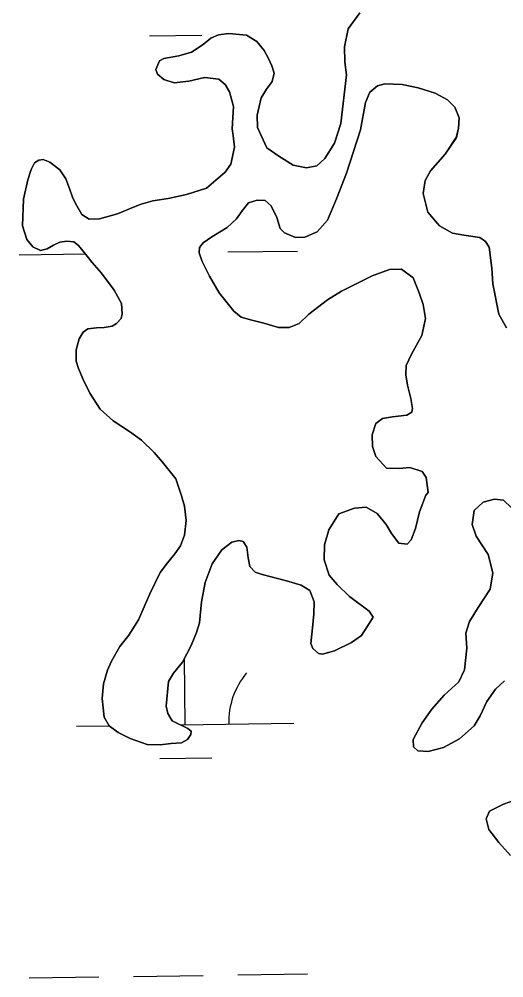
# Model space of a CAD drawing. Extents: x 3767014 to 3805179, y 361544 to 387384.
# Drawn here: x 3780616.8 to 3780839.8, y 369028.8 to 369469.9 of the extents above; entities that cross this region are included whole.
import ezdxf

# ---------------------------------------------------------------- set-up
doc = ezdxf.new("R2010")
doc.units = 0
doc.layers.add('V-TOPO-SHOR', color=7, linetype='Continuous')
doc.layers.add('V-WETL-SWMP', color=7, linetype='Continuous')

msp = doc.modelspace()

# ---------------------------------------------------------------- linework, layer by layer
at = {"layer": 'V-TOPO-SHOR'}
for points in [[(3780632.631, 369365.994), (3780629.655, 369364.266), (3780626.657, 369363.51), (3780623.11, 369365.175), (3780620.302, 369368.513), (3780618.395, 369374.795), (3780618.87, 369387.072), (3780620.791, 369395.979), (3780622.327, 369400.788), (3780623.812, 369403.745), (3780625.922, 369405.064), (3780627.863, 369405.306), (3780631.009, 369404.118), (3780635.475, 369400.626), (3780638.306, 369396.411), (3780639.973, 369391.975), (3780641.433, 369388.019), (3780642.77, 369385.133), (3780645.72, 369380.046), (3780649.082, 369377.887), (3780653.85, 369378.006), (3780662.067, 369380.351), (3780669.487, 369383.456), (3780672.96, 369384.805), (3780678.375, 369386.302), (3780685.354, 369387.449), (3780693.782, 369389.215), (3780703.053, 369392.17), (3780711.632, 369399.586), (3780714.172, 369403.252), (3780715.831, 369410.983), (3780715.208, 369416.418), (3780714.745, 369419.427), (3780715.366, 369429.761), (3780713.641, 369436.534), (3780711.612, 369439.89), (3780708.73, 369442.254), (3780702.091, 369443.063), (3780694.829, 369441.422), (3780688.132, 369440.576), (3780683.321, 369442.211), (3780680.437, 369444.67), (3780679.702, 369446.794), (3780681.455, 369450.73), (3780683.376, 369451.752), (3780690.354, 369453.094), (3780696.156, 369454.695), (3780701.519, 369458.236), (3780704.952, 369461.243), (3780708.517, 369462.693), (3780713.273, 369463.297), (3780721.373, 369462.525), (3780726.114, 369459.719), (3780729.528, 369455.521), (3780731.566, 369451.871), (3780733.112, 369448.406), (3780734.169, 369445.023), (3780733.19, 369441.299), (3780730.648, 369437.732), (3780728.121, 369433.679), (3780726.271, 369425.747), (3780726.411, 369420.102), (3780730.828, 369410.77), (3780736.28, 369406.815), (3780742.903, 369402.793), (3780748.972, 369401.482), (3780753.719, 369402.377), (3780757.432, 369405.779), (3780761.833, 369412.898), (3780764.821, 369421.927), (3780767.385, 369444.285), (3780766.656, 369450.11), (3780766.482, 369457.212), (3780768.223, 369465.529), (3780773.595, 369472.771)], [(3780834.795, 369348.107), (3780834.228, 369355.3), (3780833.013, 369365.003), (3780831.293, 369367.688), (3780828.815, 369369.476), (3780821.391, 369370.461), (3780816.205, 369371.501), (3780810.186, 369374.76), (3780804.773, 369381.051), (3780802.615, 369389.663), (3780803.534, 369395.721), (3780806.053, 369400.165), (3780812.779, 369407.731), (3780817.942, 369415.451), (3780818.909, 369419.758), (3780819.179, 369424.536), (3780817.307, 369429.357), (3780813.813, 369432.874), (3780808.191, 369435.85), (3780800.44, 369438.289), (3780793.1, 369439.86), (3780785.01, 369440.146), (3780781.625, 369439.282), (3780778.096, 369436.276), (3780776.169, 369431.555), (3780773.853, 369418.939), (3780767.432, 369399.016), (3780762.759, 369387.22), (3780758.716, 369377.482), (3780753.883, 369372.104), (3780748.298, 369369.63), (3780743.919, 369369.521), (3780738.904, 369371.538), (3780736.905, 369373.631), (3780735.322, 369378.655), (3780732.753, 369384.043), (3780730.066, 369386.411), (3780726.263, 369386.708), (3780722.305, 369385.344), (3780719.378, 369381.67), (3780716.74, 369378.098), (3780712.46, 369374.002), (3780705.458, 369369.74), (3780701.534, 369367.014), (3780699.834, 369364.927), (3780699.602, 369362.392), (3780700.966, 369358.433), (3780704.446, 369351.607), (3780708.818, 369344.023), (3780715.552, 369335.524), (3780718.929, 369332.786), (3780723.832, 369331.348), (3780729.319, 369330.023), (3780736.083, 369328.049), (3780741.048, 369328.074), (3780745.58, 369329.841), (3780750.147, 369334.14), (3780758.648, 369340.775), (3780765.167, 369344.83), (3780779.208, 369351.896), (3780787.218, 369354.722), (3780792.764, 369354.859), (3780798.119, 369350.903), (3780800.917, 369344.058), (3780802.705, 369338.651), (3780803.739, 369332.251), (3780802.082, 369324.422), (3780797.331, 369315.835), (3780794.929, 369310.614), (3780794.644, 369306.326), (3780795.541, 369301.577), (3780796.958, 369295.381), (3780797.757, 369290.726), (3780797.405, 369289.162), (3780795.201, 369287.742), (3780788.598, 369286.997), (3780783.947, 369286.104), (3780780.986, 369283.888), (3780779.263, 369278.684), (3780779.399, 369273.236), (3780780.969, 369268.7), (3780785.872, 369263.369), (3780791.619, 369263.22), (3780796.575, 369263.633), (3780802.269, 369261.729), (3780804.087, 369259.048), (3780805.04, 369252.062), (3780803.897, 369250.962), (3780800.974, 369243.2), (3780799.119, 369235.559), (3780797.106, 369230.351), (3780795.303, 369228.358), (3780791.494, 369228.85), (3780788.174, 369233.245), (3780785.639, 369237.37), (3780781.522, 369242.426), (3780776.482, 369245.418), (3780771.041, 369244.992), (3780763.903, 369242.285), (3780759.314, 369234.967), (3780757.344, 369228.006)], [(3780757.344, 369228.006), (3780757.123, 369221.184), (3780759.439, 369214.135), (3780763.049, 369209.845), (3780768.833, 369204.34), (3780777.863, 369197.456), (3780779.681, 369194.775), (3780774.242, 369186.364), (3780769.65, 369183.038), (3780761.956, 369179.247), (3780756.346, 369177.744), (3780754.489, 369178.088), (3780751.9, 369180.362), (3780751.065, 369182.678), (3780751.765, 369189.803), (3780752.381, 369196.34), (3780752.537, 369201.892), (3780750.561, 369207.004), (3780746.508, 369209.531), (3780739.741, 369211.508), (3780728.569, 369214.444), (3780725.43, 369215.438), (3780722.933, 369218.004), (3780722.151, 369222.073), (3780721.641, 369226.929), (3780719.822, 369229.61), (3780717.864, 369230.048), (3780714.672, 369229.288), (3780710.084, 369225.768), (3780705.671, 369219.233), (3780702.472, 369210.78), (3780700.649, 369201.78), (3780699.815, 369192.217), (3780698.367, 369187.704), (3780695.885, 369181.801), (3780691.99, 369174.015), (3780687.831, 369168.946), (3780685.59, 369165.094), (3780684.406, 369153.869), (3780685.268, 369150.483), (3780687.204, 369147.026), (3780694.493, 369143.604), (3780695.887, 369142.275), (3780695.732, 369140.714), (3780694.231, 369138.437), (3780691.445, 369136.907), (3780686.778, 369136.696), (3780681.732, 369135.988), (3780675.69, 369136.227), (3780667.834, 369138.953), (3780662.317, 369141.64), (3780658.247, 369144.753), (3780656.007, 369148.788), (3780655.015, 369157.33), (3780655.63, 369164.062), (3780657.42, 369170.435), (3780659.361, 369174.572), (3780663.089, 369181.283), (3780667.246, 369186.448), (3780671.746, 369193.473), (3780674.324, 369199.473), (3780676.999, 369205.478), (3780681.719, 369215.331), (3780685.017, 369219.794), (3780688.519, 369223.871), (3780691.054, 369227.633), (3780692.883, 369232.45), (3780693.589, 369239.283), (3780692.942, 369245.789), (3780691.56, 369250.524), (3780688.832, 369258.442), (3780682.803, 369266.081), (3780678.995, 369270.465), (3780673.107, 369276.257), (3780667.559, 369280.21), (3780660.135, 369285.088), (3780654.063, 369290.489), (3780649.406, 369297.773), (3780646.232, 369304.12), (3780644.063, 369309.13), (3780643.1, 369312.609), (3780643.071, 369317.768), (3780644.405, 369322.863), (3780646.277, 369325.927), (3780648.478, 369327.443), (3780652.457, 369327.93), (3780655.962, 369328.016), (3780659.546, 369328.69), (3780661.659, 369329.812), (3780663.744, 369332.2), (3780664.274, 369334.357), (3780663.865, 369339.116), (3780660.6, 369345.168), (3780654.757, 369353.104), (3780650.45, 369357.964), (3780647.534, 369361.689), (3780644.124, 369365.792), (3780641.943, 369367.391), (3780638.719, 369367.801), (3780635.518, 369367.332), (3780632.631, 369365.994)], [(3780841.037, 369327.916), (3780837.474, 369334.252), (3780834.795, 369348.107)], [(3780840.083, 369165.501), (3780835.895, 369161.602), (3780832.042, 369155.958), (3780828.897, 369149.357), (3780826.185, 369144.81), (3780819.324, 369138.801), (3780812.025, 369134.726), (3780805.058, 369132.995), (3780800.184, 369133.266), (3780798.287, 369135.166), (3780798.011, 369138.47), (3780802.201, 369146.166), (3780806.621, 369152.507), (3780812.402, 369158.88), (3780819.064, 369165.079), (3780821.753, 369170.5), (3780822.773, 369180.458), (3780822.308, 369187.456), (3780824.027, 369192.754), (3780827.959, 369199.181), (3780833.49, 369207.688), (3780834.768, 369215.12), (3780832.614, 369223.535), (3780827.047, 369232.063), (3780825.165, 369237.372), (3780826.171, 369243.919), (3780830.267, 369247.624), (3780835.489, 369249.017), (3780839.686, 369248.634), (3780843.376, 369245.025)], [(3780842.848, 369085.058), (3780837.443, 369091.056), (3780832.913, 369097.08), (3780831.625, 369101.915), (3780833.189, 369105.554), (3780839.634, 369108.733), (3780847.454, 369111.457)]]:
    msp.add_lwpolyline(points, dxfattribs=at)
at = {"layer": 'V-WETL-SWMP'}
for p, q in [((3780676.849, 369462.301), (3780700.847, 369462.634)), ((3780616.836, 369361.457), (3780647.375, 369361.881)), ((3780712.826, 369362.79), (3780744.823, 369363.234)), ((3780693.254, 369145.254), (3780692.831, 369175.697)), ((3780643.259, 369144.56), (3780658.24, 369144.768)), ((3780691.043, 369145.223), (3780743.249, 369145.949)), ((3780681.47, 369129.658), (3780705.467, 369129.991)), ((3780621.457, 369028.814), (3780653.453, 369029.258)), ((3780669.452, 369029.48), (3780701.449, 369029.925)), ((3780717.447, 369030.147), (3780749.444, 369030.592))]:
    msp.add_line(p, q, dxfattribs=at)
for points in [[(3780773.594, 369472.77), (3780768.223, 369465.53), (3780766.482, 369457.212), (3780766.657, 369450.109), (3780767.385, 369444.286), (3780764.822, 369421.928), (3780761.832, 369412.898), (3780757.432, 369405.779), (3780753.719, 369402.378), (3780748.971, 369401.482), (3780742.903, 369402.792), (3780736.28, 369406.815), (3780730.828, 369410.769), (3780726.411, 369420.103), (3780726.272, 369425.747), (3780728.121, 369433.678), (3780730.649, 369437.732), (3780733.19, 369441.3), (3780734.169, 369445.023), (3780733.111, 369448.405), (3780731.565, 369451.871), (3780729.528, 369455.521), (3780726.114, 369459.72), (3780721.372, 369462.524), (3780713.273, 369463.297), (3780708.517, 369462.693), (3780704.951, 369461.242), (3780701.52, 369458.236), (3780696.156, 369454.696), (3780690.354, 369453.093), (3780683.377, 369451.752), (3780681.455, 369450.731), (3780679.703, 369446.794), (3780680.437, 369444.67), (3780683.321, 369442.21), (3780688.132, 369440.576), (3780694.828, 369441.423), (3780702.09, 369443.063), (3780708.73, 369442.253), (3780711.611, 369439.891), (3780713.641, 369436.533), (3780715.366, 369429.761), (3780714.745, 369419.426), (3780715.209, 369416.419), (3780715.83, 369410.983), (3780714.171, 369403.251), (3780711.633, 369399.586), (3780703.054, 369392.17), (3780693.781, 369389.215), (3780685.355, 369387.449), (3780678.374, 369386.303), (3780672.959, 369384.806), (3780669.487, 369383.455), (3780662.067, 369380.351), (3780653.85, 369378.006), (3780649.083, 369377.888), (3780645.719, 369380.045), (3780642.77, 369385.132), (3780641.433, 369388.019), (3780639.973, 369391.975), (3780638.305, 369396.412), (3780635.475, 369400.626), (3780631.008, 369404.118), (3780627.863, 369405.305), (3780625.922, 369405.063), (3780623.813, 369403.745), (3780622.328, 369400.788), (3780620.792, 369395.979), (3780618.87, 369387.073), (3780618.395, 369374.794), (3780620.302, 369368.513), (3780623.11, 369365.175), (3780626.656, 369363.51), (3780629.656, 369364.266), (3780632.631, 369365.994), (3780635.519, 369367.331), (3780638.72, 369367.8), (3780641.943, 369367.392)], [(3780771.041, 369244.992), (3780776.483, 369245.418), (3780781.522, 369242.427), (3780785.638, 369237.369), (3780788.174, 369233.245), (3780791.495, 369228.849), (3780795.304, 369228.359), (3780797.105, 369230.351), (3780799.118, 369235.56), (3780800.974, 369243.2), (3780803.897, 369250.963), (3780805.039, 369252.062), (3780804.087, 369259.048), (3780802.269, 369261.729), (3780796.575, 369263.633), (3780791.62, 369263.219), (3780785.872, 369263.369), (3780780.97, 369268.7), (3780779.398, 369273.237), (3780779.263, 369278.685), (3780780.985, 369283.888), (3780783.948, 369286.103), (3780788.599, 369286.996), (3780795.201, 369287.743), (3780797.405, 369289.161), (3780797.756, 369290.727), (3780796.959, 369295.381), (3780795.541, 369301.576), (3780794.644, 369306.325), (3780794.928, 369310.615), (3780797.33, 369315.834), (3780802.083, 369324.422), (3780803.74, 369332.251), (3780802.705, 369338.651), (3780800.917, 369344.059), (3780798.119, 369350.902), (3780792.764, 369354.859), (3780787.218, 369354.722), (3780779.208, 369351.895), (3780765.168, 369344.831), (3780758.648, 369340.776), (3780750.147, 369334.14), (3780745.58, 369329.841), (3780741.048, 369328.074), (3780736.084, 369328.049), (3780729.318, 369330.024), (3780723.833, 369331.349), (3780718.93, 369332.785), (3780715.552, 369335.525), (3780708.819, 369344.024), (3780704.446, 369351.607), (3780700.967, 369358.433), (3780699.603, 369362.391), (3780699.833, 369364.928), (3780701.534, 369367.014), (3780705.458, 369369.74), (3780712.46, 369374.002), (3780716.74, 369378.099), (3780719.377, 369381.669), (3780722.305, 369385.343), (3780726.263, 369386.707), (3780730.067, 369386.411), (3780732.754, 369384.044), (3780735.321, 369378.655), (3780736.905, 369373.632), (3780738.904, 369371.539), (3780743.919, 369369.521), (3780748.297, 369369.63), (3780753.883, 369372.104), (3780758.715, 369377.481), (3780762.758, 369387.219), (3780767.432, 369399.017), (3780773.852, 369418.939), (3780776.169, 369431.555), (3780778.097, 369436.275), (3780781.625, 369439.283), (3780785.011, 369440.146), (3780793.099, 369439.859), (3780800.439, 369438.288), (3780808.191, 369435.85), (3780813.814, 369432.874), (3780817.308, 369429.358), (3780819.179, 369424.536), (3780818.908, 369419.759), (3780817.943, 369415.452), (3780812.779, 369407.73), (3780806.054, 369400.165), (3780803.535, 369395.722), (3780802.614, 369389.663), (3780804.774, 369381.052), (3780810.186, 369374.76), (3780816.205, 369371.501), (3780821.391, 369370.461), (3780828.814, 369369.476), (3780831.292, 369367.688), (3780833.014, 369365.004), (3780834.227, 369355.299), (3780834.794, 369348.108), (3780837.473, 369334.253), (3780841.037, 369327.915)], [(3780641.943, 369367.392), (3780644.124, 369365.791), (3780647.535, 369361.689), (3780650.451, 369357.964), (3780654.757, 369353.105), (3780660.6, 369345.169), (3780663.865, 369339.116), (3780664.274, 369334.356), (3780663.743, 369332.201), (3780661.66, 369329.813), (3780659.546, 369328.69), (3780655.961, 369328.017), (3780652.458, 369327.931), (3780648.479, 369327.443), (3780646.277, 369325.928), (3780644.405, 369322.864), (3780643.071, 369317.769), (3780643.101, 369312.61), (3780644.063, 369309.129), (3780646.231, 369304.12), (3780649.406, 369297.773), (3780654.064, 369290.489), (3780660.136, 369285.089), (3780667.559, 369280.21), (3780673.108, 369276.258), (3780678.995, 369270.465), (3780682.803, 369266.081), (3780688.833, 369258.441), (3780691.56, 369250.525), (3780692.942, 369245.789), (3780693.59, 369239.282), (3780692.882, 369232.45), (3780691.054, 369227.634), (3780688.518, 369223.872), (3780685.017, 369219.794), (3780681.72, 369215.331), (3780676.998, 369205.479), (3780674.323, 369199.474), (3780671.745, 369193.472), (3780667.246, 369186.449), (3780663.089, 369181.284), (3780659.361, 369174.571), (3780657.419, 369170.434), (3780655.629, 369164.062), (3780655.016, 369157.329), (3780656.006, 369148.787), (3780658.248, 369144.753), (3780662.316, 369141.641), (3780667.834, 369138.954), (3780675.69, 369136.227), (3780681.732, 369135.987), (3780686.777, 369136.696), (3780691.445, 369136.908), (3780694.231, 369138.437), (3780695.732, 369140.714), (3780695.888, 369142.275), (3780694.492, 369143.604), (3780687.204, 369147.026), (3780685.268, 369150.483), (3780684.406, 369153.869), (3780685.589, 369165.094), (3780687.83, 369168.946), (3780691.989, 369174.014), (3780695.886, 369181.801), (3780698.368, 369187.704), (3780699.815, 369192.218), (3780700.649, 369201.78), (3780702.472, 369210.781), (3780705.67, 369219.233), (3780710.085, 369225.768), (3780714.671, 369229.288), (3780717.865, 369230.049), (3780719.823, 369229.61), (3780721.641, 369226.929), (3780722.151, 369222.074), (3780722.933, 369218.004), (3780725.43, 369215.437), (3780728.57, 369214.444), (3780739.741, 369211.507), (3780746.507, 369209.532), (3780750.561, 369207.004), (3780752.537, 369201.893), (3780752.382, 369196.34), (3780751.765, 369189.802), (3780751.065, 369182.677), (3780751.901, 369180.362), (3780754.488, 369178.089), (3780756.346, 369177.745), (3780761.956, 369179.247), (3780769.651, 369183.039), (3780774.242, 369186.365), (3780779.681, 369194.775), (3780777.862, 369197.456), (3780768.833, 369204.34), (3780763.05, 369209.844), (3780759.439, 369214.135), (3780757.123, 369221.185), (3780757.344, 369228.006), (3780759.314, 369234.967), (3780763.904, 369242.284), (3780771.041, 369244.992)], [(3780843.376, 369245.026), (3780839.685, 369248.634), (3780835.489, 369249.017), (3780830.266, 369247.623), (3780826.171, 369243.919), (3780825.165, 369237.372), (3780827.048, 369232.064), (3780832.613, 369223.536), (3780834.768, 369215.12), (3780833.491, 369207.689), (3780827.958, 369199.18), (3780824.027, 369192.755), (3780822.308, 369187.455), (3780822.773, 369180.457), (3780821.754, 369170.501), (3780819.064, 369165.08), (3780812.402, 369158.88), (3780806.621, 369152.506), (3780802.202, 369146.166), (3780798.011, 369138.469), (3780798.287, 369135.166), (3780800.184, 369133.266), (3780805.058, 369132.996), (3780812.025, 369134.726), (3780819.324, 369138.801), (3780826.185, 369144.811), (3780828.896, 369149.357), (3780832.043, 369155.957), (3780835.895, 369161.602), (3780840.083, 369165.502)], [(3780847.453, 369111.457), (3780839.635, 369108.733), (3780833.19, 369105.555), (3780831.625, 369101.915), (3780832.913, 369097.079), (3780837.443, 369091.057), (3780842.848, 369085.057)]]:
    msp.add_lwpolyline(points, dxfattribs=at)
msp.add_arc((3780748.485, 369146.496), 35.246, 140.02403, 181.56769, dxfattribs=at)

doc.saveas('drawing.dxf')
